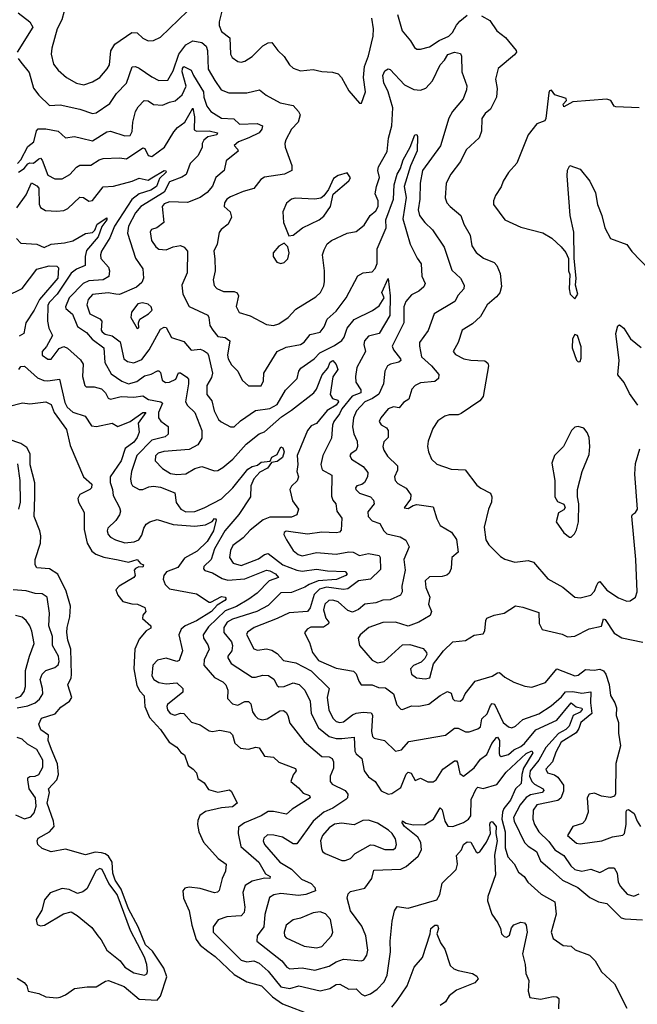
# Model space of a CAD drawing. Extents: x 1603745 to 1745082, y 385868 to 533966.
# Tile 267 of 646: x 1683259 to 1686704, y 427243 to 432737. Entities that reach past the tile are written whole.
import ezdxf

# ---------------------------------------------------------------- set-up
doc = ezdxf.new("R2010")
doc.units = 0

msp = doc.modelspace()

# ---------------------------------------------------------------- linework, layer by layer
at = {"layer": '0CON20XD'}
for points in [[(1684408.8, 432875), (1684372.4, 432725), (1684372.2, 432705), (1684385, 432671.5), (1684431.1, 432635), (1684434.4, 432545), (1684444, 432525), (1684475, 432502.9), (1684495, 432499.4), (1684515, 432504.4), (1684555, 432531.9), (1684615, 432590.6), (1684645, 432607.1), (1684665, 432610), (1684698, 432565), (1684735, 432532), (1684764.3, 432485), (1684785, 432467.1), (1684825, 432450.8), (1684895, 432458.6), (1684945, 432447.1), (1685004.3, 432444.3), (1685035, 432434.2), (1685054.2, 432415), (1685095, 432338.8), (1685155, 432270), (1685165, 432270), (1685187.8, 432335), (1685177.4, 432415), (1685183.1, 432475), (1685204.7, 432535), (1685230.6, 432645), (1685232.6, 432685), (1685222.7, 432745)], [(1683250.8, 432775), (1683315.7, 432725), (1683332.2, 432695), (1683243.8, 432555)], [(1683506.6, 432783.4), (1683494.1, 432735), (1683467.1, 432685), (1683437.4, 432577.4), (1683434.6, 432545), (1683448.2, 432488.2), (1683473.5, 432455), (1683519.4, 432415), (1683575, 432382.5), (1683617.4, 432372.6), (1683665, 432389.5), (1683705, 432414.6), (1683746.8, 432463.2), (1683758.9, 432485), (1683767.6, 432562.4), (1683790.2, 432599.7), (1683885, 432664.5), (1683915, 432663.3), (1683945, 432634.4), (1683975, 432619.4), (1684005, 432621.1), (1684045, 432640), (1684194.6, 432785)], [(1685365.9, 432765.9), (1685392.7, 432675), (1685439.2, 432619.2), (1685461.6, 432581.6), (1685475, 432572.5), (1685495, 432571.8), (1685545, 432585.4), (1685599.5, 432620.5), (1685652.2, 432645), (1685673.2, 432665), (1685695, 432706.5), (1685715, 432729.2), (1685755, 432761.5)], [(1685835, 432758.8), (1685882.3, 432732.3), (1685920.5, 432675), (1685968.1, 432638.1), (1686028.6, 432565), (1686029.4, 432555), (1686019.3, 432540.7), (1685928, 432465), (1685913.1, 432405), (1685923, 432353), (1685919.5, 432305), (1685885, 432237.1), (1685855, 432212.9), (1685836.7, 432185), (1685834.6, 432115), (1685822.9, 432077.1), (1685748.6, 432011.4), (1685717.5, 431945), (1685664.4, 431875), (1685638.6, 431825), (1685632.8, 431742.8), (1685641.1, 431715), (1685661.1, 431695), (1685719.2, 431645), (1685736.9, 431595), (1685772.1, 431535), (1685781.5, 431475), (1685805, 431437.1), (1685845.4, 431405.4), (1685905, 431382), (1685921.2, 431365), (1685940, 431320), (1685947.4, 431247.4), (1685936.6, 431213.4), (1685919.5, 431190.5), (1685867.5, 431145), (1685829.1, 431080.9), (1685785, 431040), (1685728, 431005), (1685704.5, 430935), (1685677.5, 430885), (1685689.3, 430869.3), (1685736.2, 430845), (1685775, 430836.2), (1685853, 430833), (1685870.5, 430820.5), (1685874, 430805), (1685845, 430633.3), (1685825, 430610), (1685721.3, 430538.7), (1685705, 430531.9), (1685655, 430532.5), (1685630, 430525), (1685591.1, 430498.9), (1685562.9, 430455), (1685536.9, 430385), (1685533.1, 430355), (1685539.2, 430325), (1685555.8, 430285), (1685585, 430255.8), (1685665, 430228.6), (1685744.2, 430224.2), (1685809.8, 430139.8), (1685831.8, 430121.8), (1685885.6, 430095), (1685893.3, 430075), (1685890.6, 430045), (1685874.5, 430005), (1685849.2, 429905), (1685859.6, 429835), (1685875, 429807.1), (1685941.4, 429741.4), (1685965, 429727.1), (1686020.5, 429710.5), (1686095, 429718.5), (1686125, 429708.9), (1686205, 429616.4), (1686289.5, 429569.5), (1686355, 429514.4), (1686385, 429510), (1686444.6, 429525.4), (1686465, 429547.8), (1686478.3, 429581.7), (1686485, 429596.7), (1686495, 429600.9), (1686535, 429553.4), (1686600.1, 429510.1), (1686645, 429492.5), (1686665, 429494.6)], [(1683249.8, 432519.8), (1683265, 432498.9), (1683311.7, 432441.7), (1683335.6, 432355), (1683364.7, 432314.7), (1683425, 432258.6), (1683485, 432262.5), (1683595, 432237.1), (1683665, 432213.8), (1683685, 432217.3), (1683761.5, 432268.5), (1683799.6, 432325), (1683855, 432382.9), (1683885.5, 432474.5), (1683904.6, 432475.4), (1683925, 432466.7), (1683995, 432416.9), (1684035, 432396.7), (1684085, 432399.4), (1684115, 432452.1), (1684146.5, 432543.5), (1684185, 432596.8), (1684225, 432619.5), (1684275, 432610), (1684298.3, 432588.3), (1684306, 432565), (1684310.5, 432460.5), (1684346.7, 432396.7), (1684381.8, 432345), (1684425, 432329.1), (1684525, 432328.7), (1684596.1, 432346.1), (1684634.6, 432314.6), (1684711.9, 432271.9), (1684785, 432257.8), (1684814.4, 432225), (1684822.9, 432205), (1684812.9, 432165), (1684775, 432125.8), (1684743.4, 432066.6), (1684738.5, 432045), (1684740, 432025), (1684776.1, 431923.9), (1684776.2, 431895), (1684735.3, 431874.7), (1684625, 431858.5), (1684604.2, 431845), (1684564.6, 431795.4), (1684505, 431778.2), (1684435, 431749.1), (1684415, 431734.4), (1684401.2, 431715), (1684398.9, 431695), (1684432.5, 431665), (1684440, 431635), (1684421.4, 431595), (1684383.2, 431566.8), (1684371.4, 431548.6), (1684360.8, 431485), (1684340.9, 431445), (1684347.6, 431402.4), (1684349.2, 431335), (1684338.9, 431285), (1684344, 431254), (1684357.6, 431237.6), (1684395, 431220.4), (1684455, 431220), (1684471.8, 431211.8), (1684478.8, 431195), (1684466.9, 431136.9), (1684482.8, 431102.8), (1684545, 431084.2), (1684635, 431035.6), (1684675, 431031.2), (1684705, 431040.4), (1684756.7, 431075), (1684798.7, 431121.3), (1684910.4, 431189.6), (1684937.5, 431215), (1684955, 431251.2), (1684959.2, 431275), (1684959.6, 431335), (1684948.4, 431425), (1684956.7, 431453.3), (1684974.8, 431485.2), (1684997.5, 431505), (1685084.7, 431545.3), (1685135.4, 431554.6), (1685179.5, 431590.5), (1685213.8, 431645), (1685245, 431670), (1685258.4, 431695), (1685258.9, 431725), (1685241.1, 431765), (1685248.9, 431805), (1685265.4, 431855.4), (1685257.5, 431895), (1685259.6, 431915), (1685309, 432001), (1685317.1, 432075), (1685335.3, 432145.3), (1685339.6, 432245), (1685314.7, 432335), (1685290.5, 432385), (1685284.3, 432425.7), (1685295, 432451.8), (1685315, 432461.8), (1685325, 432458.5), (1685405, 432372.9), (1685457, 432347), (1685495, 432343.8), (1685525, 432355.5), (1685560.9, 432395), (1685605, 432484.3), (1685629.2, 432510.8), (1685647.3, 432542.7), (1685685, 432556), (1685717.2, 432547.2), (1685723.8, 432533.8), (1685725.9, 432445.9), (1685753, 432367), (1685752.2, 432345), (1685732.2, 432295), (1685673.6, 432225), (1685653.3, 432186.7), (1685606.4, 432033.6), (1685505, 431894.3), (1685492, 431825), (1685491.4, 431735), (1685481.8, 431675), (1685488.8, 431645), (1685518.2, 431605), (1685561.2, 431565), (1685626.9, 431466.9), (1685668.8, 431338.8), (1685718.5, 431295), (1685738.9, 431255), (1685735.7, 431235), (1685705, 431199.4), (1685686.2, 431163.8), (1685571.1, 431095), (1685537.5, 431002.5), (1685490, 430935), (1685488.2, 430915), (1685500, 430855), (1685555.3, 430805), (1685596.3, 430756.3), (1685595.4, 430734.6), (1685575, 430717.1), (1685495, 430711.1), (1685465, 430695.5), (1685446.2, 430675), (1685430.2, 430619.8), (1685399.8, 430600.2), (1685375, 430570), (1685345, 430576.4), (1685314, 430565), (1685273.3, 430515), (1685264, 430495), (1685275.8, 430475.8), (1685305, 430460), (1685314.4, 430444.4), (1685314.4, 430405.6), (1685289.7, 430380.3), (1685285.3, 430355), (1685290, 430335), (1685311.5, 430301.5), (1685366.7, 430246.7), (1685367.3, 430222.7), (1685348.9, 430185), (1685353.5, 430165), (1685368.5, 430148.5), (1685415, 430122.9), (1685440, 430085), (1685438.6, 430061.4), (1685402.7, 430012.7), (1685425, 430008.8), (1685454, 430026), (1685475, 430030.8), (1685565, 430018), (1685585, 429951.2), (1685604.4, 429915), (1685667.4, 429877.4), (1685696.2, 429836.2), (1685705.7, 429765), (1685670, 429735), (1685665.7, 429675), (1685655, 429648.8), (1685642.4, 429637.6), (1685615, 429630), (1685545, 429627.8), (1685521.2, 429605), (1685525, 429568.8), (1685546.2, 429515), (1685539.5, 429475), (1685555.4, 429435), (1685548.6, 429411.4), (1685485, 429374.2), (1685425, 429352.9), (1685354.3, 429374.3), (1685285, 429373.8), (1685205.7, 429344.3), (1685157.8, 429305), (1685147.8, 429285), (1685154.2, 429245), (1685225, 429162.5), (1685255, 429148.8), (1685292.2, 429155), (1685395, 429249.1), (1685435, 429249.6), (1685508.8, 429228.8), (1685528.8, 429205), (1685530, 429195), (1685518.7, 429171.3), (1685497.9, 429152.1), (1685455, 429133.3), (1685438.5, 429115), (1685445, 429084.4), (1685473.3, 429065), (1685521.5, 429058.5), (1685546.4, 429063.6), (1685567.5, 429142.5), (1685580, 429160)], [(1683246.2, 431935), (1683265.5, 431955), (1683305, 432028.9), (1683337.7, 432055), (1683353.1, 432116.9), (1683362.7, 432127.2), (1683405, 432127.2), (1683473.9, 432113.9), (1683515, 432077.1), (1683565, 432085.4), (1683604.4, 432075.6), (1683665, 432060.5), (1683745, 432110), (1683765, 432114.7), (1683845, 432088), (1683875, 432091.1), (1683886.9, 432113.1), (1683890, 432165), (1683904.7, 432225), (1683919.5, 432250.5), (1683952.5, 432285), (1683975, 432284.4), (1684005, 432263.5), (1684055, 432258.8), (1684095, 432277.2), (1684126.8, 432283.2), (1684165, 432316.9), (1684187.2, 432365), (1684165.9, 432445), (1684166.5, 432463.5), (1684175, 432474.7), (1684216.2, 432455), (1684228, 432425), (1684283.7, 432335), (1684286.5, 432305), (1684302.4, 432255), (1684324.8, 432224.8), (1684385, 432187.1), (1684452.9, 432182.9), (1684484.5, 432154.5), (1684583.5, 432156.5), (1684613.1, 432145), (1684610.4, 432125), (1684595, 432106.2), (1684537.7, 432077.7), (1684478.6, 432055), (1684454.3, 432035), (1684474.4, 432015), (1684477.1, 432002.9), (1684410.2, 431949.8), (1684398.9, 431895), (1684353.7, 431856.3), (1684335, 431808.1), (1684305, 431771.5), (1684265, 431744.2), (1684195, 431717.5), (1684095, 431719.6), (1684065, 431709.7), (1684052.9, 431695), (1684062.5, 431605), (1684022.9, 431575), (1683994.7, 431565.3), (1683986.2, 431553.8), (1683994.7, 431505), (1684018.7, 431468.7), (1684035, 431455.4), (1684075, 431451.9), (1684115, 431470), (1684155, 431477.5), (1684176.6, 431466.6), (1684195.6, 431445), (1684192.2, 431325), (1684164, 431256), (1684169.7, 431205), (1684205, 431136.7), (1684307.8, 431087.8), (1684314.8, 431074.8), (1684320, 431030), (1684337.1, 431005), (1684365, 430968.5), (1684405, 430963.4), (1684430.4, 430945), (1684418.8, 430865), (1684421.2, 430845), (1684440.3, 430810.3), (1684475.4, 430775), (1684500, 430725), (1684535, 430693.3), (1684605, 430694.4), (1684618.1, 430721.9), (1684621.5, 430765), (1684694.4, 430885), (1684745, 430910), (1684825, 430924.7), (1684845, 430937.3), (1684880, 430980), (1684935, 430993.1), (1684958, 431022), (1684974.6, 431065), (1685025, 431110.9), (1685080, 431185), (1685145, 431307.5), (1685175.7, 431324.3), (1685225, 431330), (1685241.9, 431348.1), (1685253.4, 431376.6), (1685252.5, 431457.5), (1685302.4, 431575), (1685300.4, 431620.4), (1685343.2, 431735), (1685347.1, 431815), (1685364.8, 431875.2), (1685383, 431907), (1685398.3, 431955), (1685437.5, 432025), (1685463.6, 432095), (1685475, 432095.8), (1685478.2, 432085), (1685475.7, 432005), (1685439.1, 431920.9), (1685404.5, 431805), (1685414, 431745), (1685395.8, 431625), (1685436.8, 431485), (1685475.3, 431405.3), (1685498.7, 431375), (1685502.9, 431305), (1685520.9, 431265), (1685513.7, 431246.3), (1685485, 431222.7), (1685445, 431201.3), (1685412, 431165), (1685401.4, 431135), (1685400.8, 431079.2), (1685401.6, 431045), (1685336.6, 430915), (1685343.6, 430893.6), (1685383.6, 430845), (1685384.5, 430835), (1685374, 430825), (1685328.1, 430815), (1685310.8, 430805), (1685295.4, 430775), (1685288.2, 430705), (1685262.8, 430647.2), (1685227.5, 430622.5), (1685185, 430604.5), (1685137.6, 430555), (1685121.8, 430515), (1685114.7, 430465), (1685122.7, 430425), (1685141.3, 430385), (1685142.8, 430355), (1685135.3, 430334.7), (1685105.8, 430315), (1685100.5, 430305), (1685109.5, 430285), (1685175, 430242.9), (1685200.8, 430210.8), (1685198.5, 430185), (1685182.2, 430155), (1685166.8, 430143.2), (1685138.8, 430135), (1685131.4, 430125), (1685133.3, 430115), (1685155, 430095.5), (1685215, 430073.5), (1685232.5, 430055), (1685236.5, 430035), (1685200.2, 429989.8), (1685201.9, 429965), (1685225, 429940.6), (1685267.5, 429925), (1685289.6, 429885), (1685307.4, 429867.4), (1685355, 429856.2), (1685380.9, 429850.9), (1685412.9, 429832.9), (1685430.6, 429795), (1685401.1, 429725), (1685410, 429665), (1685390.5, 429575), (1685391.8, 429545), (1685383.8, 429526.2), (1685325, 429500.4), (1685285, 429497.7), (1685245, 429483.4), (1685185, 429476.2), (1685148.9, 429445), (1685115, 429430.5), (1685090.2, 429440.2), (1685035, 429489), (1685005, 429497.1), (1684983.1, 429495), (1684960.3, 429475), (1684952.9, 429442.9), (1684967.3, 429397.3), (1684983.3, 429375), (1684981.2, 429365), (1684953, 429347), (1684882.4, 429347.6), (1684862.9, 429335), (1684848, 429315), (1684875, 429261.2), (1684892.3, 429205), (1684925, 429161.6), (1685025, 429118.8), (1685121.7, 429101.7), (1685136.6, 429086.6), (1685150, 429045), (1685164, 429025), (1685225, 429026.1), (1685260.8, 429010.8), (1685299.2, 429009.2), (1685344.4, 428975), (1685363, 428913), (1685385, 428890), (1685395, 428888), (1685445, 428908.5), (1685485, 428906.2), (1685542, 428918), (1685604.4, 428965), (1685645, 428987.3), (1685665, 428979.2), (1685675, 428946.2), (1685685, 428936.9), (1685715.4, 428934.6), (1685731.1, 428945), (1685744.7, 428975.3), (1685799.2, 429045), (1685895, 429072.7), (1685925, 429092.5), (1685935, 429094.4), (1685965, 429068.8), (1686015, 429040), (1686076.9, 429016.9), (1686115, 429011.6), (1686191.7, 429038.3), (1686255, 429114.3), (1686355, 429075.4), (1686375, 429079.6), (1686415, 429111.5), (1686463.2, 429106.8), (1686495, 429113.3), (1686515, 429103.1), (1686529.5, 429085), (1686547.3, 429027.3), (1686554.7, 428965), (1686579.5, 428925), (1686587.2, 428897.2), (1686585.6, 428855), (1686598.9, 428815), (1686600, 428755), (1686610.8, 428685), (1686584.5, 428585.5), (1686583.4, 428416.6), (1686576.5, 428403.5), (1686555, 428395.8), (1686505, 428403.3), (1686465, 428420.4), (1686435, 428414.4), (1686424.6, 428395), (1686430, 428315), (1686412.5, 428267.5), (1686397.8, 428252.2), (1686344, 428235), (1686314.4, 428185), (1686365, 428141.4), (1686385, 428138), (1686505.7, 428154.3), (1686565, 428176.7), (1686623.6, 428186.4), (1686633.6, 428196.4), (1686641.8, 428245), (1686642.3, 428317.7), (1686645, 428325.7), (1686655, 428329.2), (1686686.7, 428306.7), (1686702.9, 428265), (1686722.7, 428235)], [(1686715.3, 432245.3), (1686585, 432250), (1686574.5, 432255), (1686556.1, 432286.1), (1686535, 432292.9), (1686345, 432277.5), (1686295, 432250), (1686290, 432265), (1686310, 432285), (1686306.4, 432296.4), (1686245, 432316.7), (1686225, 432342.5), (1686215, 432340), (1686210.7, 432329.3), (1686194.1, 432185.9), (1686188, 432172), (1686173, 432167), (1686144.3, 432155.7), (1686095, 432093.3), (1686033, 431937), (1685985.7, 431884.3), (1685956, 431835), (1685945, 431803.3), (1685914, 431755), (1685902.5, 431725), (1685902.5, 431705), (1685965, 431619.2), (1686055, 431578.6), (1686177.9, 431547.9), (1686227.9, 431517.9), (1686279.5, 431469.5), (1686305, 431437.5), (1686320, 431405), (1686321.2, 431335), (1686327.5, 431315), (1686323.3, 431235), (1686330, 431205), (1686355, 431180)], [(1683251.3, 431885), (1683283.5, 431906.5), (1683305, 431931.7), (1683315, 431937.3), (1683335, 431935.8), (1683365, 431960), (1683375, 431963.8), (1683385, 431952.3), (1683415, 431869.7), (1683455, 431848.5), (1683495, 431848.8), (1683537.7, 431872.3), (1683575, 431913.1), (1683594.5, 431925.5), (1683655, 431925.4), (1683702.9, 431955), (1683725, 431961.2), (1683814.6, 431965.4), (1683855, 431960.9), (1683945, 432022.2), (1683957.3, 432017.3), (1683975, 431978), (1683995, 431973.1), (1684066.9, 432025), (1684118.7, 432111.3), (1684138.7, 432135), (1684180, 432165), (1684225, 432243.8), (1684234.4, 432195), (1684231.4, 432121.4), (1684245, 432113.8), (1684315, 432117.4), (1684362.5, 432105), (1684359.2, 432095), (1684307.9, 432082.1), (1684286.5, 432065), (1684277.5, 432045), (1684276.8, 432025), (1684255, 431978.6), (1684210.3, 431935), (1684186.5, 431873.5), (1684162.9, 431857.1), (1684095, 431831), (1684064.2, 431775), (1683935.3, 431695), (1683905, 431659.1), (1683865.8, 431585), (1683860.7, 431545), (1683905.6, 431405.6), (1683946.5, 431346.5), (1683950, 431295), (1683939.2, 431270.8), (1683911.1, 431245), (1683815, 431203.5), (1683795, 431204.7), (1683752.1, 431212.1), (1683665, 431202.6), (1683640, 431175), (1683632.5, 431145), (1683650.7, 431095), (1683705, 431068.1), (1683717.7, 431055), (1683714, 431005), (1683718.6, 430995), (1683735, 430982.8), (1683775, 430972.5), (1683820, 430940), (1683839.5, 430845), (1683859.5, 430829.5), (1683895, 430821.6), (1683939.8, 430840.2), (1683981.8, 430895), (1684045, 431009.2), (1684065, 431021.4), (1684075, 431018.8), (1684105, 430963.1), (1684175, 430941.9), (1684215, 430891.9), (1684265, 430898), (1684285, 430891.2), (1684305.7, 430875.7), (1684312.6, 430862.6), (1684334, 430765), (1684329.4, 430740.6), (1684303.6, 430696.3), (1684303, 430645), (1684330.4, 430610.4), (1684343.6, 430555), (1684368.2, 430505), (1684381.9, 430491.9), (1684435, 430464.3), (1684455, 430464.2), (1684490.8, 430499.2), (1684575, 430556.9), (1684655, 430567.4), (1684695, 430590), (1684741.3, 430668.7), (1684806.4, 430735), (1684816.8, 430775), (1684827.7, 430792.3), (1684901.2, 430845), (1684932.7, 430877.3), (1685015, 430919.3), (1685055, 430946.6), (1685068.3, 430965), (1685085.3, 431015), (1685125.5, 431064.5), (1685226, 431114), (1685265, 431140.8), (1685291.1, 431185), (1685278.4, 431215), (1685315, 431292.5), (1685326.1, 431196.1), (1685323.3, 431086.7), (1685264, 430986), (1685205, 430970.2), (1685181.6, 430945), (1685178.3, 430925), (1685187.7, 430885), (1685139.1, 430795), (1685132.7, 430745), (1685134, 430715), (1685161.2, 430671.2), (1685161.8, 430655), (1685113.2, 430636.8), (1685055.1, 430565), (1685042.8, 430537.2), (1685011.3, 430495), (1685003.8, 430475), (1684998.1, 430401.9), (1684950, 430305), (1684938.2, 430255), (1684945.4, 430225.4), (1685000, 430195), (1684998.2, 430078.2), (1685006, 430056), (1685022.9, 430035), (1685028.1, 429995), (1685056.2, 429955), (1685051.3, 429888.7), (1685042.5, 429877.5), (1685026.5, 429873.5), (1684945, 429877.2), (1684865, 429866.8), (1684745, 429882.7), (1684733.9, 429876.1), (1684732.4, 429865), (1684746.5, 429835), (1684784.2, 429774.2), (1684813.1, 429753.1), (1684835, 429745.7), (1684915, 429763.7), (1685025, 429754.7), (1685095, 429767.5), (1685118.8, 429765), (1685155, 429747.6), (1685205, 429758.7), (1685265, 429747.8), (1685270, 429735), (1685270.8, 429669.2), (1685215.1, 429614.9), (1685148.6, 429605), (1685089.2, 429560.8), (1685065, 429558), (1684970.6, 429569.4), (1684931.7, 429558.3), (1684900.8, 429529.2), (1684878.5, 429455), (1684865, 429434.2), (1684762.3, 429427.7), (1684695, 429394.8), (1684566.4, 429345), (1684530.2, 429319.8), (1684524.5, 429305.5), (1684565, 429225.8), (1684585, 429219.4), (1684635, 429225.3), (1684665, 429218.8), (1684695, 429199.2), (1684730.6, 429160.6), (1684798.5, 429148.5), (1684885, 429104.1), (1684984.5, 429005), (1684973.5, 428955), (1684982.8, 428885), (1685005, 428838.9), (1685025, 428821.3), (1685045, 428814.7), (1685065, 428818.2), (1685115, 428857.7), (1685135, 428866.7), (1685175, 428873.2), (1685219.8, 428869.8), (1685226.1, 428856.1), (1685221, 428765), (1685226.2, 428736.2), (1685236.9, 428726.9), (1685294.4, 428714.4), (1685355, 428655.4), (1685388, 428662), (1685430.5, 428709.5), (1685635, 428743.5), (1685685, 428783.8), (1685705, 428783.1), (1685745, 428762.7), (1685766.3, 428763.7), (1685815, 428778.8), (1685829.5, 428790.5), (1685836.3, 428835), (1685866.1, 428863.9), (1685885, 428910.8), (1685895, 428921.3), (1685907.4, 428917.4), (1685955, 428815.6), (1685985, 428790.4), (1686005, 428785.5), (1686024.3, 428795), (1686065, 428831.1), (1686155, 428864.2), (1686222.8, 428907.2), (1686282.1, 428957.9), (1686304.3, 428985.7), (1686345, 428987.4), (1686395, 428978.4), (1686445, 428986.9), (1686443.2, 428925), (1686450.5, 428865), (1686389.2, 428815), (1686378.7, 428781.3), (1686363.1, 428756.9), (1686279.5, 428705), (1686250.3, 428650.3), (1686231.4, 428595), (1686194.2, 428555), (1686203.6, 428533.6), (1686242.4, 428522.4), (1686260.4, 428510.4), (1686292.2, 428465), (1686292.8, 428432.8), (1686276.8, 428393.2), (1686260.9, 428379.1), (1686144, 428355), (1686123.7, 428325), (1686121.6, 428275), (1686130.3, 428245), (1686154.1, 428205), (1686210.6, 428150.6), (1686245, 428105.3), (1686295, 428072.4), (1686333, 428015), (1686355.6, 427995.6), (1686395, 427985.5), (1686445, 427997.5), (1686495, 427978.4), (1686545, 428004.7), (1686574.7, 428004.7), (1686592.6, 427975), (1686597.4, 427925), (1686610.1, 427900.1), (1686648, 427858), (1686685, 427846.2), (1686715, 427858.1)], [(1683243.1, 431686.9), (1683295, 431760.3), (1683325, 431825.8), (1683355, 431809.5), (1683365, 431796.9), (1683366.7, 431706.7), (1683375, 431687.8), (1683402.9, 431672.9), (1683465, 431668.2), (1683505, 431672.9), (1683526.7, 431683.3), (1683595, 431745.5), (1683615, 431744.5), (1683643.9, 431723.9), (1683665, 431728), (1683725.3, 431804.7), (1683782.3, 431807.8), (1683886, 431835), (1683925, 431851.6), (1683975, 431840.9), (1683995, 431854.7), (1684065, 431894.5), (1684074.2, 431894.2), (1684075.8, 431885), (1684038.8, 431851.2), (1684021.6, 431805), (1683991.2, 431785), (1683925, 431764.5), (1683885, 431733.4), (1683787.8, 431585), (1683760.9, 431519.1), (1683715.3, 431445), (1683709.2, 431425), (1683711.2, 431405), (1683753.8, 431355), (1683759.5, 431335), (1683755.4, 431304.6), (1683725, 431285.2), (1683645, 431279.8), (1683612.7, 431265), (1683535, 431184.6), (1683514.6, 431135), (1683515.6, 431125), (1683552.9, 431092.9), (1683580.9, 431025), (1683631.2, 430991.2), (1683663.1, 430953.1), (1683728.9, 430905), (1683734.4, 430824.4), (1683769.8, 430759.8), (1683829, 430719), (1683865, 430703.9), (1683913.1, 430716.9), (1683955, 430749.4), (1683991.7, 430758.3), (1684027.1, 430777.1), (1684035, 430777.5), (1684045, 430767.5), (1684053.8, 430725), (1684072.7, 430712.7), (1684093.8, 430715), (1684129, 430731), (1684145, 430766.5), (1684155, 430766.2), (1684191.9, 430741.9), (1684200, 430730), (1684200.3, 430705), (1684182.9, 430605), (1684194.1, 430584.1), (1684235.3, 430545.3), (1684274.1, 430444.1), (1684275, 430402), (1684253.3, 430365), (1684205, 430337.7), (1684063.3, 430326.7), (1684031.4, 430318.6), (1684016.6, 430303.4), (1684014.8, 430274.8), (1684055, 430232), (1684100.8, 430205), (1684135, 430198.1), (1684185, 430202.2), (1684235, 430232.1), (1684274.4, 430244.4), (1684345, 430219.5), (1684365, 430221.5), (1684391.2, 430238.8), (1684448.5, 430285), (1684522.3, 430367.7), (1684595, 430426.2), (1684625, 430436.7), (1684719.3, 430520.7), (1684775, 430557.2), (1684898.9, 430655), (1684914.7, 430675.3), (1684946.2, 430755), (1684977.2, 430792.8), (1684990, 430825), (1685005, 430834.5), (1685025, 430813.1), (1685032.7, 430785), (1685006.2, 430743.8), (1684990.4, 430645), (1685003.3, 430623.3), (1685033.9, 430613.9), (1685038.1, 430605), (1685023.4, 430585), (1684974.4, 430555.6), (1684915, 430482.7), (1684885, 430470.7), (1684863.5, 430445), (1684806.8, 430305), (1684810.8, 430255), (1684805.4, 430215), (1684813.3, 430185), (1684806.9, 430163.1), (1684775.4, 430134.6), (1684765.6, 430115), (1684781.5, 430051.5), (1684814.4, 430005), (1684805.4, 429974.6), (1684775, 429960), (1684655, 429961.5), (1684617.1, 429945), (1684545, 429888.1), (1684505.6, 429845), (1684447.1, 429802.9), (1684434.4, 429775.6), (1684429.1, 429735), (1684450.5, 429705), (1684495, 429690.5), (1684591.3, 429728.7), (1684625, 429753.3), (1684645, 429757.5), (1684726.9, 429695), (1684805.6, 429664.4), (1684835, 429660.2), (1684915, 429670.7), (1684975, 429660.7), (1685075, 429657), (1685086.4, 429645), (1685077.7, 429635), (1685026.6, 429613.4), (1684924.2, 429605.8), (1684873.2, 429585), (1684850.1, 429569.9), (1684775, 429541.1), (1684715, 429538), (1684645, 429467.5), (1684581.9, 429435), (1684445, 429392.5), (1684415.4, 429374.6), (1684397.5, 429345), (1684397.2, 429317.2), (1684439.8, 429265), (1684446.2, 429245), (1684441.8, 429215), (1684419.6, 429185), (1684419.3, 429175), (1684439.2, 429145), (1684555, 429068.4), (1684575, 429067.1), (1684615, 429079.5), (1684646.4, 429076.4), (1684676.1, 429056.1), (1684695, 429020.8), (1684705, 429013.8), (1684735, 429016.5), (1684785, 429036.4), (1684817.8, 429027.8), (1684849.7, 428995), (1684880, 428935), (1684884.8, 428864.8), (1684925.3, 428785), (1684985, 428736.2), (1685025, 428725.7), (1685056.3, 428726.3), (1685125, 428733.8), (1685127.8, 428655), (1685135, 428640.8), (1685167.8, 428615), (1685180.9, 428545), (1685205, 428511.2), (1685240.9, 428485), (1685275, 428434.5), (1685315, 428414.6), (1685335, 428419.6), (1685385, 428452.9), (1685415, 428527.3), (1685425, 428538.1), (1685441.7, 428531.7), (1685465, 428490.8), (1685495, 428504.2), (1685535, 428484.4), (1685565, 428484.4), (1685581.4, 428495), (1685619.2, 428555), (1685685, 428601.3), (1685695, 428601.2), (1685701.1, 428591.1), (1685715, 428530), (1685735, 428516), (1685795, 428562.7), (1685829.8, 428610.2), (1685865, 428636.5), (1685893, 428697), (1685919.2, 428730.8), (1685925, 428732.6), (1685936.3, 428715), (1685932.8, 428642.8), (1685935, 428632.5), (1685945, 428626.1), (1685985, 428636.2), (1686015, 428663.4), (1686055, 428681.6), (1686075, 428698.1), (1686138.2, 428775), (1686255, 428827.8), (1686335, 428924.2), (1686363.3, 428903.3), (1686395.1, 428895.1), (1686397.3, 428887.3), (1686385, 428872.2), (1686346.3, 428853.7), (1686324.2, 428795), (1686305, 428776.7), (1686265, 428753.6), (1686194.5, 428675), (1686154.7, 428605.3), (1686106.8, 428545), (1686103.4, 428515), (1686115.6, 428485), (1686130.3, 428470.3), (1686178.2, 428445), (1686183.5, 428435), (1686173.8, 428425), (1686109, 428411), (1686084.2, 428395.8), (1686050.9, 428355), (1686013.8, 428285), (1686016.9, 428265), (1686075.5, 428145.5), (1686095, 428125.3), (1686141.5, 428095), (1686165, 428042.5), (1686217.5, 427997.5), (1686286, 427936), (1686371.5, 427895), (1686439.4, 427839.4), (1686487.5, 427815), (1686535, 427805.5), (1686615, 427726), (1686635, 427719.6), (1686733.2, 427713.2)], [(1686355, 431180), (1686372.5, 431205), (1686360, 431255), (1686363.8, 431295), (1686352.5, 431405), (1686349.5, 431550.5), (1686330, 431645), (1686312.5, 431865), (1686315, 431897.5), (1686327, 431923), (1686385, 431902), (1686440, 431835), (1686470.3, 431770.3), (1686482.2, 431705), (1686506.7, 431645), (1686522.5, 431575), (1686554.2, 431515), (1686645, 431482), (1686672.9, 431442.9), (1686771.3, 431341.3)], [(1684760, 431530), (1684785, 431533.8), (1684835.5, 431574.5), (1684929.8, 431620.2), (1684955, 431640.8), (1684993.1, 431695), (1685007.1, 431762.9), (1685095, 431837.5), (1685103.3, 431855), (1685085, 431882.5), (1685035, 431867.5), (1685010.2, 431849.8), (1684980.9, 431789.1), (1684955.5, 431754.5), (1684938.5, 431741.5), (1684905, 431734.5), (1684795, 431741.1), (1684774.6, 431735.4), (1684747.2, 431712.8), (1684727.1, 431665), (1684730, 431605), (1684760, 431530)], [(1683241.2, 431515), (1683265, 431488.9), (1683353.8, 431485), (1683395, 431465.4), (1683435, 431483.4), (1683509.1, 431490.9), (1683555, 431502.9), (1683625, 431543.1), (1683665, 431548.6), (1683677.7, 431562.3), (1683690, 431595), (1683745, 431631.2), (1683745, 431620.8), (1683716.5, 431583.5), (1683696.3, 431525), (1683631.9, 431448.1), (1683624.5, 431415.5), (1683623.6, 431365), (1683575, 431344.7), (1683545, 431321.8), (1683467.5, 431205), (1683425, 431161.1), (1683416, 431144), (1683413.4, 431055), (1683421.8, 431015), (1683441.5, 430975), (1683407.5, 430912.5), (1683383.3, 430885), (1683383.5, 430865), (1683415, 430841.8), (1683435, 430842.7), (1683478.5, 430901.5), (1683505, 430913.3), (1683525, 430904.4), (1683598.7, 430838.7), (1683612.1, 430815), (1683610, 430745), (1683621.2, 430695), (1683628.8, 430688.8), (1683675, 430687.9), (1683715, 430677.5), (1683736.5, 430655), (1683752.9, 430625), (1683765, 430620), (1683825, 430634.2), (1683895, 430629.5), (1683945, 430638.3), (1683976.7, 430616.7), (1684045.2, 430605.2), (1684055, 430597.8), (1684034, 430545), (1684032.8, 430515), (1684046.2, 430496.2), (1684087.2, 430467.2), (1684086.7, 430423.3), (1684070.8, 430409.2), (1683995, 430391.3), (1683911.9, 430305), (1683882.5, 430215), (1683876.5, 430175), (1683880.2, 430150.2), (1683888, 430135), (1683925.5, 430115.5), (1683945, 430115.5), (1683979.2, 430130.8), (1684005, 430133.8), (1684045, 430127.8), (1684125, 430097.1), (1684132.4, 430042.4), (1684157.5, 430005), (1684185, 429990), (1684235, 429992.8), (1684287.7, 430012.3), (1684385, 430063.8), (1684448, 430125), (1684531.4, 430228.6), (1684555, 430243.1), (1684585, 430250.9), (1684605, 430267.1), (1684656, 430274), (1684664.7, 430295.3), (1684695, 430310), (1684715, 430353.8), (1684727.2, 430347.2), (1684734.5, 430324.5), (1684725, 430294.3), (1684695, 430270.6), (1684664, 430266), (1684640.8, 430235), (1684599, 430211), (1684565.3, 430174.7), (1684548.2, 430135), (1684546.7, 430075), (1684480.9, 429975), (1684402.6, 429885), (1684345.2, 429785), (1684326.6, 429725), (1684285.6, 429685), (1684285, 429672.5), (1684292.3, 429662.3), (1684335, 429650.8), (1684388.9, 429618.9), (1684419.3, 429609.3), (1684515, 429615.8), (1684635, 429664.9), (1684655, 429661.4), (1684685.8, 429645), (1684702.3, 429625), (1684650.3, 429605), (1684582.9, 429537.1), (1684537.1, 429502.9), (1684468.5, 429461.5), (1684405, 429438.1), (1684311.7, 429348.3), (1684281.8, 429305), (1684285, 429285.8), (1684309.2, 429249.2), (1684316.2, 429225), (1684288.6, 429165), (1684285.4, 429135), (1684345, 429065.5), (1684392.4, 429042.4), (1684408.9, 429025), (1684420.5, 428995), (1684418.7, 428948.7), (1684445, 428918.8), (1684475, 428911.8), (1684515, 428933.1), (1684535, 428932.2), (1684548.4, 428918.4), (1684558.3, 428875), (1684571.7, 428851.7), (1684587.6, 428837.6), (1684610.7, 428830.7), (1684640, 428835), (1684709.5, 428880.5), (1684731.1, 428881.1), (1684745, 428870.8), (1684754.6, 428854.6), (1684765, 428810.6), (1684845, 428709.1), (1684945, 428626), (1684985, 428623.7), (1685001.8, 428615), (1685009.3, 428595), (1685009.7, 428560.3), (1684990.8, 428515), (1684990.4, 428485), (1685001.7, 428471.7), (1685075, 428435.5), (1685088.5, 428415), (1685087.5, 428395), (1685078.1, 428385), (1685005, 428337.1), (1684955.5, 428314.5), (1684895, 428265.4), (1684805, 428138.1), (1684785, 428138.2), (1684725.6, 428175.6), (1684677, 428187), (1684641.3, 428188.7), (1684620.6, 428169.4), (1684617.8, 428155), (1684624.4, 428135), (1684709.1, 428035), (1684775, 427997.1), (1684830.2, 427940.2), (1684885, 427916.4), (1684905.8, 427895), (1684908.8, 427875), (1684854.6, 427855.4), (1684815, 427849.3), (1684715, 427860.4), (1684677.3, 427852.7), (1684651.8, 427838.2), (1684626.4, 427743.6), (1684620.8, 427675), (1684583.3, 427625), (1684580.8, 427595), (1684720.9, 427485), (1684749.7, 427449.7), (1684765, 427441.2), (1684833.8, 427446.2), (1684905, 427433.2), (1684985, 427454.6), (1685025, 427480.4), (1685065, 427493.8), (1685165, 427484.4), (1685179.1, 427490.9), (1685195, 427516.7), (1685201.5, 427545), (1685190.6, 427625), (1685168, 427678), (1685103.9, 427763.9), (1685085.6, 427835), (1685090.5, 427859.5), (1685105, 427871.5), (1685185, 427890), (1685223.1, 427945), (1685235, 427990.5), (1685385, 427996.9), (1685415, 428011.3), (1685481.1, 428068.9), (1685500, 428105), (1685496.7, 428145), (1685479.1, 428175), (1685404.7, 428235), (1685391.6, 428255), (1685393.6, 428266.4), (1685413.5, 428253.5), (1685454.8, 428244.8), (1685518, 428245), (1685567.7, 428275), (1685605, 428339.2), (1685615, 428328.1), (1685630.5, 428265), (1685646.9, 428236.9), (1685674.2, 428234.2), (1685733.7, 428256.3), (1685762.3, 428275), (1685775, 428294.2), (1685777.1, 428385), (1685805, 428444.5), (1685815, 428454.6), (1685845, 428446.7), (1685920, 428470), (1685971.8, 428538.2), (1686085, 428642.6), (1686115, 428657.4), (1686122.2, 428645), (1686069.9, 428560.1), (1686059.7, 428525), (1686055.7, 428474.3), (1686024.9, 428445.1), (1685997.5, 428382.5), (1685960, 428335), (1685951.5, 428315), (1685947.9, 428275), (1685967.3, 428205), (1685966.2, 428116.2), (1685982.4, 428065), (1686016.5, 428026.5), (1686040.6, 427980.6), (1686072.9, 427955), (1686094.1, 427924.1), (1686167.1, 427857.1), (1686244.2, 427815), (1686251.2, 427745), (1686222.8, 427645), (1686235, 427610.6), (1686290.7, 427570.7), (1686335, 427567.5), (1686357.3, 427547.3), (1686437.4, 427517.4), (1686468.6, 427485), (1686504.2, 427424.2), (1686576.2, 427356.2), (1686645, 427221.1)], [(1684715, 431376.2), (1684735, 431381.2), (1684755, 431402.5), (1684761.2, 431435), (1684755, 431470), (1684735, 431490), (1684705, 431472.5), (1684672.5, 431435), (1684672.5, 431415), (1684694.1, 431384.1), (1684715, 431376.2)], [(1683185, 431194.6), (1683273.1, 431236.9), (1683355, 431344.6), (1683423.6, 431363.6), (1683465, 431362.1), (1683475, 431352), (1683470.7, 431295), (1683370, 431175), (1683339.8, 431115), (1683292.4, 431045), (1683282.5, 430985), (1683255, 430970.9)], [(1683915, 431013.6), (1683923.3, 431016.7), (1683921.4, 431045), (1683928.9, 431065), (1683977.8, 431095), (1683996.9, 431115), (1683992.7, 431135), (1683975, 431150), (1683943.6, 431156.4), (1683918.3, 431151.7), (1683882.7, 431105), (1683879.2, 431075), (1683915, 431013.6)], [(1686706.7, 430585), (1686661.3, 430651.3), (1686631.3, 430711.3), (1686596.4, 430755), (1686603.4, 430835), (1686583.6, 430985), (1686595, 431027.5), (1686605, 431033.3), (1686628.8, 431015), (1686665.7, 430955.7), (1686725, 430907.5)], [(1686375, 430827.5), (1686385, 430830), (1686391.7, 430848.3), (1686391.7, 430911.7), (1686370, 430975), (1686355, 430980), (1686342.5, 430955), (1686341.2, 430905), (1686365, 430837.5), (1686375, 430827.5)], [(1683254.5, 430784.5), (1683265, 430802), (1683285, 430803.8), (1683358, 430738), (1683393.9, 430723.9), (1683415, 430721.3), (1683480.9, 430730.9), (1683511.4, 430601.4), (1683524.2, 430574.2), (1683555, 430546.7), (1683624.2, 430525), (1683659.7, 430469.7), (1683686.4, 430466.4), (1683774.6, 430484.6), (1683805.8, 430465.8), (1683875, 430495.3), (1683945, 430544.6), (1683961.9, 430545), (1683919.8, 430485), (1683925.7, 430435), (1683915, 430404.7), (1683895, 430379.1), (1683846.8, 430343.2), (1683824.8, 430275.2), (1683763, 430185), (1683762.6, 430155), (1683777.1, 430115), (1683781, 430081), (1683816.2, 430015), (1683820.9, 429995), (1683816.2, 429973.8), (1683795, 429941.9), (1683750.9, 429899.1), (1683746.7, 429885), (1683751.5, 429865), (1683765, 429849.4), (1683793.6, 429833.6), (1683845, 429818.4), (1683897.6, 429822.4), (1683923.3, 429835), (1683940.5, 429859.5), (1683950.6, 429899.4), (1683965, 429921.1), (1683984, 429935), (1684025, 429947.9), (1684115, 429919.3), (1684235, 429911.1), (1684295, 429918.4), (1684332.5, 429937.5), (1684345, 429952.5), (1684350.7, 429950.7), (1684354, 429945), (1684339.6, 429885), (1684305, 429825.6), (1684248.6, 429771.4), (1684177.9, 429732.1), (1684140.3, 429679.7), (1684077.3, 429655), (1684062.3, 429635), (1684059.2, 429615), (1684071.1, 429585), (1684095, 429561.6), (1684245, 429532.1), (1684315, 429486), (1684325, 429486), (1684385, 429518.3), (1684404.2, 429515), (1684410.6, 429505), (1684403.3, 429495), (1684361.1, 429468.9), (1684329.2, 429435), (1684245, 429382.7), (1684182.7, 429355), (1684159.5, 429335), (1684146.1, 429303.9), (1684166.4, 429215), (1684148.2, 429161.8), (1684135, 429154.5), (1684075, 429173.7), (1684027.9, 429162.1), (1684001.2, 429135), (1683996.6, 429075), (1684007.5, 429055), (1684035, 429038), (1684075, 429031.5), (1684135, 429036.7), (1684169.2, 429005), (1684168.8, 428985), (1684082.7, 428915), (1684078.8, 428905), (1684082.9, 428885), (1684098.1, 428865), (1684125, 428856.7), (1684155, 428866.2), (1684175, 428864.5), (1684217.1, 428817.1), (1684265, 428802.5), (1684315, 428768.2), (1684335, 428765.4), (1684375, 428772.1), (1684431.3, 428761.3), (1684445, 428746.2), (1684458.8, 428698.8), (1684491.2, 428671.2), (1684535, 428665.5), (1684577, 428677), (1684595, 428673.8), (1684625, 428628), (1684675, 428620.8), (1684703.8, 428593.8), (1684797.5, 428557.5), (1684801.4, 428545), (1684785, 428523.8), (1684770.6, 428485), (1684815, 428450), (1684840.2, 428420.2), (1684875, 428408.1), (1684880, 428395), (1684778.6, 428331.4), (1684746.5, 428303.5), (1684675, 428318.9), (1684645, 428317.6), (1684605.9, 428294.1), (1684513.1, 428255), (1684479.8, 428230.2), (1684477.1, 428195), (1684493.2, 428123.2), (1684592.7, 428035), (1684630.2, 427970.2), (1684656.1, 427955), (1684653.8, 427945), (1684625, 427947.1), (1684555, 427929.3), (1684516.4, 427905), (1684503.2, 427866.8), (1684514.6, 427785), (1684511.1, 427755), (1684495, 427736.2), (1684465, 427734.1), (1684415, 427730.7), (1684366.4, 427713.6), (1684338.5, 427675), (1684337.9, 427645), (1684495, 427489.1), (1684525, 427479.7), (1684565.8, 427485.8), (1684595, 427472.7), (1684645, 427426.8), (1684715, 427340), (1684765, 427330.5), (1684816.3, 427346.3), (1684935, 427317.1), (1684988.3, 427331.7), (1685025, 427352.9), (1685045, 427354.7), (1685095, 427327.5), (1685135, 427328.2), (1685165, 427299.1), (1685185, 427290.6), (1685215, 427301.8), (1685252.2, 427327.8), (1685292.2, 427367.8), (1685309.2, 427405), (1685327.6, 427535), (1685324.6, 427595), (1685337.1, 427707.1), (1685350.4, 427765), (1685365, 427788.5), (1685425, 427779.4), (1685585, 427825.5), (1685603.1, 427855), (1685615, 427918.9), (1685694.4, 427995), (1685701.5, 428025), (1685695, 428072.5), (1685723.8, 428105), (1685734, 428135), (1685755, 428149.4), (1685775, 428147.5), (1685805, 428094.2), (1685815, 428087.5), (1685825, 428094.2), (1685863.4, 428146.6), (1685885.5, 428195), (1685881.5, 428248.5), (1685885, 428259.2), (1685895, 428262.7), (1685916.6, 428235), (1685914.5, 428195), (1685922.2, 428155), (1685908.4, 428075), (1685912.2, 427965), (1685870.9, 427845), (1685869.2, 427819.2), (1685892, 427745), (1685927, 427697), (1685940.6, 427665)], [(1683195, 430578.5), (1683275, 430599.5), (1683315, 430594), (1683405, 430603.8), (1683435, 430590), (1683451.6, 430545), (1683520.7, 430450.7), (1683541.1, 430361.1), (1683613.8, 430185), (1683661.2, 430145), (1683659.2, 430125), (1683650.8, 430115), (1683593.4, 430086.6), (1683582.7, 430065), (1683586.7, 430045), (1683617.5, 429987.5), (1683618.3, 429891.7), (1683635.9, 429815), (1683661.5, 429771.5), (1683684.4, 429754.4), (1683727.4, 429737.4), (1683807.8, 429722.2), (1683865, 429710.6), (1683915, 429725.4), (1683932, 429702), (1683950, 429695), (1683945, 429682), (1683923, 429683), (1683904, 429675), (1683898, 429665), (1683903.3, 429635), (1683896.2, 429625), (1683812.9, 429575), (1683794.4, 429555), (1683805.6, 429525), (1683835, 429490.8), (1683885, 429476.4), (1683915.4, 429475.4), (1683956.4, 429456.4), (1683962.5, 429435), (1683946.4, 429413.6), (1683943.8, 429395), (1683991.2, 429355), (1683989.5, 429340.5), (1683965, 429326.7), (1683925, 429279.2), (1683901.3, 429225), (1683895.7, 429114.3), (1683911.3, 429021.3), (1683929.2, 428989.2), (1683953.7, 428963.7), (1683956.6, 428905), (1683982.1, 428842.1), (1684045, 428775.5), (1684091.9, 428705), (1684135, 428677.8), (1684158.3, 428648.3), (1684178, 428635), (1684198.9, 428575), (1684225.7, 428555), (1684244.5, 428535), (1684252.7, 428502.7), (1684288.5, 428478.5), (1684311.2, 428441.2), (1684365, 428427.2), (1684428.9, 428438.9), (1684439.4, 428429.4), (1684472.5, 428365), (1684445, 428344.5), (1684385, 428339.4), (1684295, 428318.5), (1684263.4, 428296.6), (1684251.6, 428268.4), (1684249.8, 428245), (1684257.8, 428205), (1684285, 428147.3), (1684366.5, 428056.5), (1684410, 428025), (1684407.3, 427985), (1684387.9, 427945), (1684372.4, 427877.6), (1684362.3, 427867.7), (1684345, 427864.7), (1684265, 427889.4), (1684205, 427895.9), (1684179.3, 427890.7), (1684168.1, 427875), (1684171.7, 427835), (1684203.7, 427765), (1684218.7, 427685), (1684243.3, 427605), (1684265, 427573.1), (1684308.2, 427538.2), (1684349.2, 427509.2), (1684455, 427409.7), (1684525, 427367.2), (1684608.2, 427345), (1684669.5, 427285), (1684725, 427246), (1684891.1, 427181.1)], [(1686335, 429850), (1686353, 429867), (1686365, 429890), (1686376.7, 429935), (1686378.8, 430035), (1686370, 430075), (1686370, 430115), (1686397.5, 430215), (1686435, 430310), (1686439.2, 430355), (1686435.8, 430405), (1686425, 430432.5), (1686405, 430457.5), (1686375, 430467.5), (1686355, 430462.5), (1686337.5, 430445), (1686292.5, 430355), (1686242.5, 430305), (1686227, 430263), (1686244.2, 430165), (1686244.3, 430074.3), (1686258.8, 430048.8), (1686295, 430033.3), (1686302, 430015), (1686295, 430001.2), (1686264.3, 429985.7), (1686251.2, 429935), (1686293.6, 429873.6), (1686325, 429850), (1686335, 429850)], [(1683245, 427388.6), (1683282.9, 427365), (1683299.2, 427345), (1683305.8, 427315.8), (1683365, 427303.8), (1683405, 427284.6), (1683465, 427279.5), (1683485, 427283.3), (1683515, 427295.7), (1683565, 427331.4), (1683635, 427340.8), (1683685, 427340), (1683738.3, 427371.7), (1683755, 427375.3), (1683841.4, 427341.4), (1683925, 427271.7), (1684025.2, 427264.8), (1684045, 427287.3), (1684080, 427395), (1684062.1, 427445), (1683999, 427539), (1683960.7, 427575), (1683919.6, 427675), (1683865.4, 427775), (1683824.6, 427884.6), (1683791.2, 427935), (1683779.2, 427975), (1683774.8, 428035), (1683755, 428068.3), (1683735, 428082.7), (1683715, 428088), (1683679, 428091), (1683625, 428077.5), (1683515, 428108.5), (1683435, 428093.4), (1683385, 428111.6), (1683360, 428135), (1683355.5, 428155), (1683361.2, 428168.8), (1683424.3, 428205.7), (1683451.1, 428235), (1683447.5, 428265), (1683412.4, 428365), (1683425.2, 428425), (1683418.9, 428445), (1683465, 428494.7), (1683474.5, 428525), (1683469.3, 428585), (1683436.6, 428665), (1683418.5, 428715), (1683420, 428745), (1683376.9, 428775), (1683366, 428805), (1683380.6, 428839.4), (1683456.7, 428863.3), (1683489, 428901), (1683536.4, 428935), (1683548.7, 428955), (1683527.1, 429025), (1683545.5, 429064.5), (1683547.5, 429082.5), (1683543.9, 429223.9), (1683528, 429275), (1683522.3, 429317.7), (1683523.1, 429345), (1683538.1, 429405), (1683541.7, 429465), (1683518.5, 429548.5), (1683472.4, 429642.4), (1683425, 429671.9), (1683355, 429678.8), (1683344.2, 429694.2), (1683344.5, 429725), (1683375.4, 429815), (1683376.8, 429856.8), (1683371.8, 429885), (1683340.4, 429965), (1683343.7, 430075), (1683342.3, 430152.3), (1683317.4, 430252.6), (1683316.5, 430315), (1683299.2, 430349.2), (1683265, 430372.2), (1683195, 430395.2)], [(1686665, 429494.6), (1686694.4, 429515), (1686703.8, 429545), (1686696.8, 429725), (1686674.4, 429965.6), (1686676.7, 429975), (1686695, 429986.7), (1686705.5, 430005), (1686689.7, 430200.3), (1686695, 430260), (1686717.7, 430342.3)], [(1683254.2, 430005), (1683263.5, 430045), (1683262.2, 430165), (1683247.8, 430257.8)], [(1683245, 428896.9), (1683305, 428907.3), (1683344.6, 428925), (1683368.5, 428945), (1683387.5, 428975), (1683386.8, 429005), (1683373.5, 429055), (1683384.8, 429085.2), (1683404.5, 429105), (1683455, 429121.1), (1683473.2, 429136.8), (1683478.3, 429155), (1683475.7, 429185), (1683441.7, 429245), (1683441.3, 429295), (1683420.5, 429355), (1683425.3, 429425.3), (1683412.9, 429515), (1683385, 429532.5), (1683345, 429534.6), (1683295, 429549.4), (1683222.5, 429555)], [(1685580, 429160), (1685622.5, 429215), (1685675, 429266), (1685745, 429273.1), (1685795, 429302.5), (1685845, 429310), (1685854.3, 429325.7), (1685858.6, 429385), (1685865, 429398), (1685905, 429413.6), (1685961.2, 429425), (1686025, 429465.5), (1686065, 429459.4), (1686155, 429428), (1686157, 429367), (1686174.3, 429334.3), (1686285, 429307.3), (1686315, 429293.3), (1686355, 429297.3), (1686435, 429338.2), (1686505, 429353.3), (1686515, 429393.3), (1686525, 429390), (1686575, 429312.9), (1686617.6, 429287.6), (1686735, 429263.6)], [(1683235, 428951.3), (1683265, 428962.2), (1683282.8, 428987.2), (1683290.4, 429015), (1683291.4, 429105), (1683312.7, 429185), (1683339.5, 429255), (1683327.3, 429325), (1683314.6, 429355), (1683295, 429384.5), (1683272.3, 429402.3), (1683235, 429412.7)], [(1683235, 428299.6), (1683285, 428278), (1683320.4, 428289.6), (1683339.9, 428310.1), (1683351.3, 428348.7), (1683347.1, 428395), (1683310.8, 428445), (1683304.3, 428495.7), (1683305, 428505.6), (1683315, 428512.9), (1683345, 428515.2), (1683365.7, 428524.3), (1683388.3, 428565), (1683387.1, 428605), (1683354.8, 428665), (1683302.5, 428695), (1683272.6, 428722.6), (1683245, 428731.8)], [(1685075, 428044.5), (1685105, 428056.5), (1685130.5, 428085), (1685215, 428132.4), (1685235, 428130.5), (1685295, 428106.1), (1685344, 428106), (1685354.7, 428115.3), (1685361.3, 428135), (1685354.7, 428165), (1685337.1, 428195), (1685315.4, 428215), (1685255, 428252.7), (1685205, 428269.4), (1685172.2, 428267.8), (1685125, 428243.3), (1685053.1, 428253.1), (1685015, 428247.8), (1684985, 428227.2), (1684947.4, 428185), (1684936.9, 428155), (1684942.3, 428112.3), (1684948.5, 428095), (1684963.2, 428083.2), (1685055, 428044.6), (1685075, 428044.5)], [(1683955, 427404.3), (1683967.9, 427412.1), (1683971.4, 427425), (1683967.5, 427465), (1683955.2, 427505), (1683876.7, 427655), (1683802.3, 427855), (1683756.4, 427916.4), (1683718.8, 427995), (1683705, 428000), (1683685, 427990), (1683633.5, 427886.5), (1683610.7, 427869.3), (1683581.4, 427861.4), (1683535, 427883.5), (1683495, 427888.2), (1683428, 427865), (1683398, 427825), (1683381.7, 427768.3), (1683350, 427715), (1683357, 427687), (1683375, 427680), (1683396.4, 427683.6), (1683503.2, 427746.8), (1683545, 427758.8), (1683578.5, 427738.5), (1683660.9, 427670.9), (1683694.6, 427624.6), (1683713.1, 427603.1), (1683745.6, 427545), (1683819.5, 427485), (1683845, 427450.5), (1683895, 427418.5), (1683955, 427404.3)], [(1684915, 427557.7), (1684945, 427564.6), (1684997.8, 427625), (1685006.5, 427645), (1684992.7, 427715), (1684965, 427747.9), (1684935, 427758.2), (1684895, 427753.3), (1684825, 427723.1), (1684785, 427713.2), (1684745.6, 427685), (1684734.6, 427644.6), (1684735.7, 427625), (1684745, 427613.1), (1684845, 427566.4), (1684915, 427557.7)], [(1685335, 427227.5), (1685365, 427263.8), (1685419.7, 427345), (1685459.7, 427450.3), (1685505, 427504.3), (1685548.5, 427635), (1685551.5, 427665), (1685575, 427684.5), (1685590, 427685), (1685595.6, 427665), (1685585.7, 427635), (1685605.8, 427585.8), (1685630.3, 427550.3), (1685659.5, 427459.5), (1685680.5, 427440.5), (1685705, 427430.5), (1685785, 427413.8), (1685809.5, 427399.5), (1685816.7, 427385), (1685797.6, 427362.4), (1685695, 427321.2), (1685655, 427290), (1685634.2, 427255.8), (1685604.6, 427235)], [(1685940.6, 427665), (1685946.9, 427635), (1685960.6, 427620.6), (1685975, 427616.7), (1685991.2, 427628.8), (1686001.6, 427668.4), (1686015, 427685.6), (1686055, 427701.4), (1686075, 427697.5), (1686084.2, 427685), (1686088.9, 427645), (1686064.6, 427525), (1686079.5, 427465), (1686082, 427415), (1686099.2, 427375), (1686096.2, 427315), (1686105, 427280), (1686165, 427271.2), (1686235, 427286), (1686255, 427284), (1686265.6, 427275), (1686265, 427217.5)]]:
    msp.add_lwpolyline(points, dxfattribs=at)

doc.saveas('drawing.dxf')
